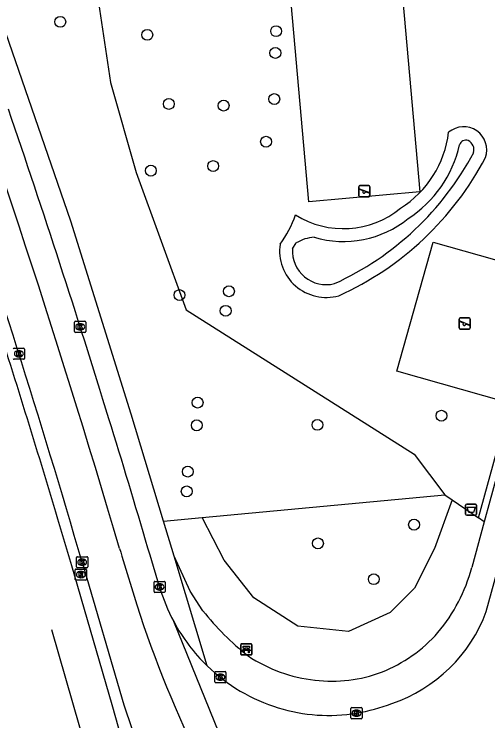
# Model space of a CAD drawing. Extents: x 163010 to 163853, y 382793 to 383982.
# Drawn here: x 163085.4 to 163128, y 383780.9 to 383844.4 of the extents above; entities that cross this region are included whole.
import ezdxf

# ---------------------------------------------------------------- set-up
doc = ezdxf.new("R2010")
doc.units = 0
for name, color, linetype in [('IMGEO_Afvalbak', 7, 'Continuous'), ('IMGEO_Bank', 7, 'Continuous'), ('IMGEO_Boom', 7, 'Continuous'), ('IMGEO_Groenvoorziening', 7, 'Continuous'), ('IMGEO_Haag', 7, 'Continuous'), ('IMGEO_Kolk', 7, 'Continuous'), ('IMGEO_Loofbos', 7, 'Continuous'), ('IMGEO_Rijbaan_lokaal_gesloten', 7, 'Continuous'), ('IMGEO_Rijbaan_regionaal_gesloten', 7, 'Continuous'), ('IMGEO_Rioolput', 7, 'Continuous'), ('IMGEO_Speelvoorziening', 7, 'Continuous'), ('IMGEO_Voetpad_open', 7, 'Continuous')]:
    doc.layers.add(name, color=color, linetype=linetype)

msp = doc.modelspace()

# ---------------------------------------------------------------- linework, layer by layer
at = {"layer": 'IMGEO_Afvalbak'}
for p, q in [((163125.955, 383799.449), (163125.955, 383800.249)), ((163125.955, 383800.249), (163125.955, 383799.449)), ((163126.055, 383800.349), (163126.845, 383800.349)), ((163126.845, 383800.349), (163126.055, 383800.349)), ((163126.945, 383800.249), (163126.945, 383799.449)), ((163126.945, 383799.449), (163126.945, 383800.249)), ((163126.845, 383799.349), (163126.055, 383799.349)), ((163126.055, 383799.349), (163126.845, 383799.349))]:
    msp.add_line(p, q, dxfattribs=at)
msp.add_lwpolyline([(163126.098, 383800.063), (163126.802, 383800.063), (163126.653, 383799.593), (163126.247, 383799.593), (163126.098, 383800.063)], dxfattribs=at)
for centre, start, end in [((163126.055, 383800.249), 90, 180), ((163126.055, 383800.249), 90, 180), ((163126.845, 383800.249), 0, 90), ((163126.845, 383800.249), 360, 90), ((163126.055, 383799.449), 180, 270), ((163126.055, 383799.449), 180, 270), ((163126.845, 383799.449), 270, 0), ((163126.845, 383799.449), 270, 0)]:
    msp.add_arc(centre, 0.1, start, end, dxfattribs=at)
at = {"layer": 'IMGEO_Bank'}
for p, q in [((163105.749, 383786.862), (163105.749, 383787.703)), ((163105.749, 383787.703), (163105.749, 383786.862)), ((163105.824, 383787.787), (163106.665, 383787.787)), ((163106.665, 383787.787), (163105.824, 383787.787)), ((163106.749, 383787.712), (163106.749, 383786.871)), ((163106.749, 383786.871), (163106.749, 383787.712)), ((163106.446, 383787.185), (163106.053, 383787.185)), ((163106.058, 383787.293), (163106.058, 383787.399)), ((163106.102, 383787.399), (163106.102, 383787.293)), ((163106.39, 383787.405), (163106.108, 383787.405)), ((163106.108, 383787.287), (163106.39, 383787.287)), ((163106.396, 383787.293), (163106.396, 383787.399)), ((163106.44, 383787.399), (163106.44, 383787.293)), ((163106.674, 383786.787), (163105.833, 383786.787)), ((163105.833, 383786.787), (163106.674, 383786.787))]:
    msp.add_line(p, q, dxfattribs=at)
for points in [[(163105.996, 383787.185), (163105.854, 383787.185), (163105.966, 383787.287), (163106.052, 383787.287)], [(163106.052, 383787.405), (163105.966, 383787.405), (163105.966, 383787.566), (163106.529, 383787.566), (163106.529, 383787.405), (163106.446, 383787.405)], [(163106.046, 383787.178), (163106.046, 383786.971), (163106.003, 383786.971), (163106.003, 383787.178)], [(163106.446, 383787.287), (163106.529, 383787.287), (163106.641, 383787.185), (163106.502, 383787.185)], [(163106.496, 383787.178), (163106.496, 383786.971), (163106.452, 383786.971), (163106.452, 383787.178)]]:
    msp.add_lwpolyline(points, dxfattribs=at)
for centre, radius, start, end in [((163105.827, 383787.709), 0.0779, 92.4484, 184.28452), ((163105.827, 383787.709), 0.0779, 92.4484, 184.28452), ((163106.671, 383787.709), 0.0779, 2.4484, 94.28452), ((163106.671, 383787.709), 0.0779, 2.4484, 94.28452), ((163105.996, 383787.178), 0.00671, 2.89567, 87.10433), ((163106.053, 383787.178), 0.00671, 92.89567, 177.10433), ((163106.051, 383787.398), 0.00671, 2.89567, 87.10433), ((163106.051, 383787.294), 0.00671, 272.89567, 357.10433), ((163106.108, 383787.398), 0.00671, 92.89567, 177.10433), ((163106.108, 383787.294), 0.00671, 182.89567, 267.10433), ((163106.39, 383787.398), 0.00671, 2.89567, 87.10433), ((163106.39, 383787.294), 0.00671, 272.89567, 357.10433), ((163106.447, 383787.398), 0.00671, 92.89567, 177.10433), ((163106.447, 383787.294), 0.00671, 182.89567, 267.10433), ((163106.445, 383787.178), 0.00671, 2.89567, 87.10433), ((163106.502, 383787.178), 0.00671, 92.89567, 177.10433), ((163105.827, 383786.865), 0.0779, 182.4484, 274.28452), ((163105.827, 383786.865), 0.0779, 182.4484, 274.28452), ((163106.671, 383786.865), 0.0779, 272.4484, 4.28452), ((163106.671, 383786.865), 0.0779, 272.4484, 4.28452)]:
    msp.add_arc(centre, radius, start, end, dxfattribs=at)
at = {"layer": 'IMGEO_Boom'}
for centre in [(163089.535, 383843.674), (163097.352, 383842.507), (163108.929, 383842.835), (163108.856, 383840.877), (163108.758, 383836.733), (163099.286, 383836.295), (163104.208, 383836.146), (163108.025, 383832.898), (163103.27, 383830.715), (163097.672, 383830.302), (163100.243, 383819.126), (163104.688, 383819.465), (163104.393, 383817.711), (163101.869, 383809.458), (163123.785, 383808.286), (163101.798, 383807.42), (163112.64, 383807.461), (163100.992, 383803.265), (163100.893, 383801.484), (163121.322, 383798.494), (163112.686, 383796.81), (163117.703, 383793.595)]:
    msp.add_circle(centre, 0.489, dxfattribs=at)
at = {"layer": 'IMGEO_Groenvoorziening'}
for points in [[(163119.142, 383858.783), (163121.836, 383828.397), (163111.876, 383827.514), (163109.181, 383857.9), (163119.142, 383858.783)], [(163132.896, 383821.099), (163129.606, 383809.497), (163119.764, 383812.288), (163123.053, 383823.89), (163132.896, 383821.099)], [(163110.391, 383823.281), (163110.74, 383823.815)], [(163124.091, 383801.169), (163124.731, 383800.733)], [(163124.731, 383800.733), (163123.167, 383796.358), (163121.363, 383792.787), (163119.165, 383790.589), (163115.438, 383788.901), (163110.887, 383789.372), (163106.925, 383791.923), (163104.257, 383795.298), (163102.295, 383799.144)], [(163124.731, 383800.733), (163127.108, 383799.113)]]:
    msp.add_lwpolyline(points, dxfattribs=at)
for centre, radius, start, end in [((163125.776, 383832.164), 2.081, 340.8207, 130.38267), ((163115.03, 383834.918), 9.47, 302.43954, 352.91193), ((163125.986, 383832.41), 0.623, 70.72653, 160.419), ((163125.776, 383832.163), 0.932, 345.17564, 63.5593), ((163115.021, 383834.924), 10.631, 302.83392, 347.47963), ((163103.059, 383844.488), 26.752, 294.54579, 331.99052), ((163103.063, 383844.482), 27.895, 294.34485, 332.21736), ((163114.971, 383833.203), 8.113, 237.91518, 309.30393), ((163101.446, 383829.505), 9.748, 323.4696, 340.98274), ((163114.971, 383833.204), 9.264, 253.52614, 308.86911), ((163112.587, 383820.747), 3.581, 93.89738, 121.05458), ((163113.428, 383823.104), 4.192, 171.78396, 285.69234), ((163113.428, 383823.104), 3.043, 176.67099, 284.14548)]:
    msp.add_arc(centre, radius, start, end, dxfattribs=at)
at = {"layer": 'IMGEO_Haag'}
for points in [[(163127.108, 383799.113), (163138.66, 383841.082), (163139.242, 383840.936)], [(163127.632, 383798.756), (163127.108, 383799.113)]]:
    msp.add_lwpolyline(points, dxfattribs=at)
at = {"layer": 'IMGEO_Kolk'}
for p, q in [((163090.822, 383815.845), (163090.822, 383816.697)), ((163090.897, 383816.771), (163091.749, 383816.771)), ((163091.31, 383816.551), (163091.335, 383816.551)), ((163091.823, 383816.697), (163091.823, 383815.845)), ((163091.749, 383815.771), (163090.897, 383815.771)), ((163091.333, 383815.991), (163091.308, 383815.991)), ((163085.386, 383814.351), (163086.238, 383814.351)), ((163085.799, 383814.131), (163085.824, 383814.131)), ((163086.312, 383814.277), (163086.312, 383813.425)), ((163086.238, 383813.351), (163085.386, 383813.351)), ((163085.822, 383813.571), (163085.797, 383813.571)), ((163090.999, 383794.691), (163090.999, 383795.543)), ((163091.074, 383795.617), (163091.926, 383795.617)), ((163091.487, 383795.397), (163091.512, 383795.397)), ((163092, 383795.543), (163092, 383794.691)), ((163091.51, 383794.837), (163091.485, 383794.837)), ((163091.926, 383794.617), (163091.074, 383794.617)), ((163098.03, 383793.401), (163098.882, 383793.401)), ((163097.955, 383792.475), (163097.955, 383793.327)), ((163098.443, 383793.181), (163098.468, 383793.181)), ((163098.956, 383793.327), (163098.956, 383792.475)), ((163098.882, 383792.401), (163098.03, 383792.401)), ((163098.466, 383792.621), (163098.441, 383792.621)), ((163103.417, 383784.368), (163103.417, 383785.22)), ((163103.492, 383785.294), (163104.344, 383785.294)), ((163104.418, 383785.22), (163104.418, 383784.368)), ((163103.928, 383784.514), (163103.903, 383784.514)), ((163103.905, 383785.074), (163103.93, 383785.074)), ((163104.344, 383784.294), (163103.492, 383784.294)), ((163115.652, 383781.129), (163115.652, 383781.981)), ((163115.727, 383782.055), (163116.579, 383782.055)), ((163116.653, 383781.981), (163116.653, 383781.129)), ((163116.14, 383781.835), (163116.165, 383781.835)), ((163116.579, 383781.055), (163115.727, 383781.055)), ((163116.163, 383781.275), (163116.138, 383781.275))]:
    msp.add_line(p, q, dxfattribs=at)
for points in [[(163090.822, 383815.845), (163090.822, 383816.697)], [(163090.897, 383816.771), (163091.749, 383816.771)], [(163091.143, 383816.471), (163091.266, 383816.471), (163091.266, 383816.32), (163091.396, 383816.471), (163091.56, 383816.471), (163091.414, 383816.32), (163091.567, 383816.071), (163091.415, 383816.071), (163091.33, 383816.235), (163091.266, 383816.168), (163091.266, 383816.071), (163091.143, 383816.071), (163091.143, 383816.471)], [(163091.823, 383816.697), (163091.823, 383815.845)], [(163091.749, 383815.771), (163090.897, 383815.771)], [(163085.386, 383814.351), (163086.238, 383814.351)], [(163085.632, 383814.051), (163085.755, 383814.051), (163085.755, 383813.9), (163085.885, 383814.051), (163086.049, 383814.051), (163085.903, 383813.9), (163086.056, 383813.651), (163085.904, 383813.651), (163085.819, 383813.815), (163085.755, 383813.748), (163085.755, 383813.651), (163085.632, 383813.651), (163085.632, 383814.051)], [(163086.312, 383814.277), (163086.312, 383813.425)], [(163086.238, 383813.351), (163085.386, 383813.351)], [(163090.999, 383794.691), (163090.999, 383795.543)], [(163091.074, 383795.617), (163091.926, 383795.617)], [(163091.32, 383795.317), (163091.443, 383795.317), (163091.443, 383795.166), (163091.573, 383795.317), (163091.737, 383795.317), (163091.591, 383795.166), (163091.744, 383794.917), (163091.592, 383794.917), (163091.507, 383795.081), (163091.443, 383795.014), (163091.443, 383794.917), (163091.32, 383794.917), (163091.32, 383795.317)], [(163092, 383795.543), (163092, 383794.691)], [(163091.926, 383794.617), (163091.074, 383794.617)], [(163098.03, 383793.401), (163098.882, 383793.401)], [(163097.955, 383792.475), (163097.955, 383793.327)], [(163098.276, 383793.101), (163098.399, 383793.101), (163098.399, 383792.95), (163098.529, 383793.101), (163098.693, 383793.101), (163098.547, 383792.95), (163098.7, 383792.701), (163098.548, 383792.701), (163098.463, 383792.865), (163098.399, 383792.798), (163098.399, 383792.701), (163098.276, 383792.701), (163098.276, 383793.101)], [(163098.956, 383793.327), (163098.956, 383792.475)], [(163098.882, 383792.401), (163098.03, 383792.401)], [(163103.417, 383784.368), (163103.417, 383785.22)], [(163103.492, 383785.294), (163104.344, 383785.294)], [(163104.418, 383785.22), (163104.418, 383784.368)], [(163103.738, 383784.994), (163103.861, 383784.994), (163103.861, 383784.843), (163103.991, 383784.994), (163104.155, 383784.994), (163104.009, 383784.843), (163104.162, 383784.594), (163104.01, 383784.594), (163103.925, 383784.758), (163103.861, 383784.691), (163103.861, 383784.594), (163103.738, 383784.594), (163103.738, 383784.994)], [(163104.344, 383784.294), (163103.492, 383784.294)], [(163115.652, 383781.129), (163115.652, 383781.981)], [(163115.727, 383782.055), (163116.579, 383782.055)], [(163116.653, 383781.981), (163116.653, 383781.129)], [(163115.973, 383781.755), (163116.096, 383781.755), (163116.096, 383781.604), (163116.226, 383781.755), (163116.39, 383781.755), (163116.244, 383781.604), (163116.397, 383781.355), (163116.245, 383781.355), (163116.16, 383781.519), (163116.096, 383781.452), (163116.096, 383781.355), (163115.973, 383781.355), (163115.973, 383781.755)], [(163116.579, 383781.055), (163115.727, 383781.055)]]:
    msp.add_lwpolyline(points, dxfattribs=at)
for centre, start, end in [((163090.899, 383816.695), 91.55205, 178.44795), ((163090.899, 383816.695), 91.55205, 178.44795), ((163091.747, 383816.695), 1.55205, 88.44795), ((163091.747, 383816.695), 1.55205, 88.44795), ((163090.899, 383815.847), 181.55205, 268.44795), ((163090.899, 383815.847), 181.55205, 268.44795), ((163091.747, 383815.847), 271.55205, 358.44795), ((163091.747, 383815.847), 271.55205, 358.44795), ((163085.388, 383814.275), 91.55205, 178.44795), ((163085.388, 383814.275), 91.55205, 178.44795), ((163086.236, 383814.275), 1.55205, 88.44795), ((163086.236, 383814.275), 1.55205, 88.44795), ((163085.388, 383813.427), 181.55205, 268.44795), ((163085.388, 383813.427), 181.55205, 268.44795), ((163086.236, 383813.427), 271.55205, 358.44795), ((163086.236, 383813.427), 271.55205, 358.44795), ((163091.076, 383795.541), 91.55205, 178.44795), ((163091.076, 383795.541), 91.55205, 178.44795), ((163091.924, 383795.541), 1.55205, 88.44795), ((163091.924, 383795.541), 1.55205, 88.44795), ((163091.076, 383794.693), 181.55205, 268.44795), ((163091.076, 383794.693), 181.55205, 268.44795), ((163091.924, 383794.693), 271.55205, 358.44795), ((163091.924, 383794.693), 271.55205, 358.44795), ((163098.032, 383793.325), 91.55205, 178.44795), ((163098.032, 383793.325), 91.55205, 178.44795), ((163098.88, 383793.325), 1.55205, 88.44795), ((163098.88, 383793.325), 1.55205, 88.44795), ((163098.032, 383792.477), 181.55205, 268.44795), ((163098.032, 383792.477), 181.55205, 268.44795), ((163098.88, 383792.477), 271.55205, 358.44795), ((163098.88, 383792.477), 271.55205, 358.44795), ((163103.494, 383785.218), 91.55205, 178.44795), ((163103.494, 383785.218), 91.55205, 178.44795), ((163104.342, 383785.218), 1.55205, 88.44795), ((163104.342, 383785.218), 1.55205, 88.44795), ((163103.494, 383784.37), 181.55205, 268.44795), ((163103.494, 383784.37), 181.55205, 268.44795), ((163104.342, 383784.37), 271.55205, 358.44795), ((163104.342, 383784.37), 271.55205, 358.44795), ((163115.729, 383781.979), 91.55205, 178.44795), ((163115.729, 383781.979), 91.55205, 178.44795), ((163116.577, 383781.979), 1.55205, 88.44795), ((163116.577, 383781.979), 1.55205, 88.44795), ((163115.729, 383781.131), 181.55205, 268.44795), ((163115.729, 383781.131), 181.55205, 268.44795), ((163116.577, 383781.131), 271.55205, 358.44795), ((163116.577, 383781.131), 271.55205, 358.44795)]:
    msp.add_arc(centre, 0.0765, start, end, dxfattribs=at)
for centre, major_axis, ratio, start_param, end_param in [((163091.309, 383816.271), (-0.387, 0.002), 0.722429, 4.712389, 7.853982), ((163091.334, 383816.271), (-0.39, 0.002), 0.717154, 1.570796, 4.712389), ((163085.798, 383813.851), (-0.387, 0.002), 0.722429, 4.712389, 7.853982), ((163085.823, 383813.851), (-0.39, 0.002), 0.717154, 1.570796, 4.712389), ((163091.486, 383795.117), (-0.387, 0.002), 0.722429, 4.712389, 7.853982), ((163091.511, 383795.117), (-0.39, 0.002), 0.717154, 1.570796, 4.712389), ((163098.442, 383792.901), (-0.387, 0.002), 0.722429, 4.712389, 7.853982), ((163098.467, 383792.901), (-0.39, 0.002), 0.717154, 1.570796, 4.712389), ((163103.904, 383784.794), (-0.387, 0.002), 0.722429, 4.712389, 7.853982), ((163103.929, 383784.794), (-0.39, 0.002), 0.717154, 1.570796, 4.712389), ((163116.139, 383781.555), (-0.387, 0.002), 0.722429, 4.712389, 7.853982), ((163116.164, 383781.555), (-0.39, 0.002), 0.717154, 1.570796, 4.712389)]:
    msp.add_ellipse(centre, major_axis=major_axis, ratio=ratio, start_param=start_param, end_param=end_param, dxfattribs=at)
at = {"layer": 'IMGEO_Loofbos'}
for points in [[(163092.069, 383851.423), (163094.059, 383838.222), (163096.364, 383830.134), (163100.848, 383817.807), (163121.342, 383804.817), (163124.091, 383801.169)], [(163102.295, 383799.144), (163124.091, 383801.169)], [(163098.801, 383798.82), (163102.295, 383799.144)]]:
    msp.add_lwpolyline(points, dxfattribs=at)
at = {"layer": 'IMGEO_Rijbaan_lokaal_gesloten'}
for points in [[(163127.809, 383790.691), (163131.164, 383802.854), (163135.361, 383815.823), (163137.899, 383824.53), (163155.217, 383887.463)], [(163094.866, 383796.353), (163094.967, 383796.01), (163095.068, 383795.668), (163096.398, 383791.298)], [(163098.456, 383792.901), (163097.599, 383795.759), (163097.412, 383796.381)], [(163091.501, 383795.118), (163095.232, 383782.297), (163096.675, 383778.059)], [(163104.597, 383777.84), (163099.727, 383789.784)]]:
    msp.add_lwpolyline(points, dxfattribs=at)
for centre, radius, start, end in [((162162.76, 383521.49), 971.787, 16.429932, 23.585119), ((162176.051, 383525.145), 960.456, 17.128002, 18.873897), ((162246.049, 383548.637), 880.648, 16.253411, 18.86479), ((162203.687, 383533.489), 931.588, 16.391427, 17.138146), ((163113.78, 383797.332), 15.952, 196.12716, 208.24056), ((163193.972, 383822.714), 102.507, 197.84722, 206.62994), ((163114.85, 383795.491), 13.819, 288.94957, 339.67465), ((163113.917, 383797.399), 16.104, 208.22026, 226.03426), ((163113.909, 383797.385), 16.088, 226.02102, 252.69486), ((163113.657, 383797.033), 15.678, 253.19012, 279.16009), ((163112.82, 383800.103), 18.845, 280.18691, 290.23503), ((163111.043, 383790.567), 23.715, 315.04502, 338.72758)]:
    msp.add_arc(centre, radius, start, end, dxfattribs=at)
at = {"layer": 'IMGEO_Rijbaan_regionaal_gesloten'}
for points in [[(163096.65, 383773.589), (163094.19, 383782.316), (163090.567, 383794.791)], [(163124.134, 383638.055), (163122.891, 383644.423), (163116.136, 383673.057), (163105.471, 383721.431), (163099.604, 383748.287), (163093.737, 383771.763), (163088.772, 383789.05)]]:
    msp.add_lwpolyline(points, dxfattribs=at)
msp.add_arc((162095.107, 383501.373), 1037.803, 16.423204, 17.53176, dxfattribs=at)
at = {"layer": 'IMGEO_Rioolput'}
for p, q in [((163090.877, 383793.579), (163090.877, 383794.431)), ((163090.952, 383794.505), (163091.804, 383794.505)), ((163091.365, 383794.285), (163091.39, 383794.285)), ((163091.878, 383794.431), (163091.878, 383793.579)), ((163091.804, 383793.505), (163090.952, 383793.505)), ((163091.388, 383793.725), (163091.363, 383793.725))]:
    msp.add_line(p, q, dxfattribs=at)
for points in [[(163090.877, 383793.579), (163090.877, 383794.431)], [(163090.952, 383794.505), (163091.804, 383794.505)], [(163091.466, 383794.203), (163091.214, 383794.205), (163091.214, 383793.805)], [(163091.392, 383794.124), (163091.338, 383794.124), (163091.338, 383794.043)], [(163091.338, 383794.043), (163091.39, 383794.043)], [(163091.878, 383794.431), (163091.878, 383793.579)], [(163091.804, 383793.505), (163090.952, 383793.505)], [(163091.214, 383793.805), (163091.338, 383793.805), (163091.338, 383793.967), (163091.349, 383793.967)], [(163091.396, 383793.938), (163091.467, 383793.805), (163091.607, 383793.805), (163091.542, 383793.931)]]:
    msp.add_lwpolyline(points, dxfattribs=at)
for centre, radius, start, end in [((163090.954, 383794.429), 0.0765, 91.55205, 178.44795), ((163090.954, 383794.429), 0.0765, 91.55205, 178.44795), ((163091.374, 383794.232), 0.19, 274.7715, 282.96867), ((163091.398, 383794.028), 0.0964, 77.00612, 93.18647), ((163091.412, 383794.085), 0.0378, 276.66336, 79.67722), ((163091.465, 383794.093), 0.109, 350.36119, 89.41601), ((163091.463, 383794.093), 0.112, 277.58423, 350.98172), ((163091.802, 383794.429), 0.0765, 1.55205, 88.44795), ((163091.802, 383794.429), 0.0765, 1.55205, 88.44795), ((163090.954, 383793.581), 0.0765, 181.55205, 268.44795), ((163090.954, 383793.581), 0.0765, 181.55205, 268.44795), ((163091.348, 383793.914), 0.0533, 26.02933, 88.69889), ((163091.447, 383793.878), 0.108, 29.51342, 73.79051), ((163091.802, 383793.581), 0.0765, 271.55205, 358.44795), ((163091.802, 383793.581), 0.0765, 271.55205, 358.44795)]:
    msp.add_arc(centre, radius, start, end, dxfattribs=at)
for centre, major_axis, ratio, start_param, end_param in [((163091.364, 383794.005), (-0.387, 0.002), 0.722429, 4.712389, 7.853982), ((163091.389, 383794.005), (-0.39, 0.002), 0.717154, 1.570796, 4.712389)]:
    msp.add_ellipse(centre, major_axis=major_axis, ratio=ratio, start_param=start_param, end_param=end_param, dxfattribs=at)
at = {"layer": 'IMGEO_Speelvoorziening'}
for p, q in [((163116.461, 383828.955), (163117.251, 383828.955)), ((163117.251, 383828.955), (163116.461, 383828.955)), ((163116.361, 383828.055), (163116.361, 383828.855)), ((163116.361, 383828.855), (163116.361, 383828.055)), ((163116.744, 383828.483), (163116.405, 383828.62)), ((163116.43, 383828.68), (163117.306, 383828.327)), ((163117.282, 383828.267), (163116.942, 383828.404)), ((163117.351, 383828.855), (163117.351, 383828.055)), ((163117.351, 383828.055), (163117.351, 383828.855)), ((163117.251, 383827.955), (163116.461, 383827.955)), ((163116.461, 383827.955), (163117.251, 383827.955)), ((163125.368, 383816.169), (163125.368, 383816.969)), ((163125.368, 383816.969), (163125.368, 383816.169)), ((163125.468, 383817.069), (163126.258, 383817.069)), ((163126.258, 383817.069), (163125.468, 383817.069)), ((163126.358, 383816.969), (163126.358, 383816.169)), ((163126.358, 383816.169), (163126.358, 383816.969)), ((163125.751, 383816.597), (163125.412, 383816.734)), ((163125.437, 383816.794), (163126.313, 383816.441)), ((163126.289, 383816.381), (163125.949, 383816.518)), ((163126.258, 383816.069), (163125.468, 383816.069)), ((163125.468, 383816.069), (163126.258, 383816.069))]:
    msp.add_line(p, q, dxfattribs=at)
for centre, radius, start, end in [((163116.461, 383828.855), 0.1, 90, 180), ((163116.461, 383828.855), 0.1, 90, 180), ((163117.251, 383828.855), 0.1, 0, 90), ((163117.251, 383828.855), 0.1, 360, 90), ((163116.418, 383828.65), 0.0327, 68.07798, 248.07798), ((163116.823, 383828.393), 0.12, 130.99278, 5.16318), ((163117.294, 383828.297), 0.0327, 248.07798, 68.07798), ((163116.461, 383828.055), 0.1, 180, 270), ((163116.461, 383828.055), 0.1, 180, 270), ((163117.251, 383828.055), 0.1, 270, 0), ((163117.251, 383828.055), 0.1, 270, 0), ((163125.468, 383816.969), 0.1, 90, 180), ((163125.468, 383816.969), 0.1, 90, 180), ((163126.258, 383816.969), 0.1, 0, 90), ((163126.258, 383816.969), 0.1, 360, 90), ((163125.425, 383816.764), 0.0327, 68.07798, 248.07798), ((163125.83, 383816.507), 0.12, 130.99278, 5.16318), ((163126.301, 383816.411), 0.0327, 248.07798, 68.07798), ((163125.468, 383816.169), 0.1, 180, 270), ((163125.468, 383816.169), 0.1, 180, 270), ((163126.258, 383816.169), 0.1, 270, 0), ((163126.258, 383816.169), 0.1, 270, 0)]:
    msp.add_arc(centre, radius, start, end, dxfattribs=at)
at = {"layer": 'IMGEO_Voetpad_open'}
for points in [[(163098.801, 383798.82), (163095.905, 383808.433), (163090.491, 383825.752), (163083.753, 383845.205), (163076.586, 383864.731), (163068.076, 383886.767), (163069.149, 383887.229)], [(163139.242, 383840.936), (163128.142, 383800.608), (163127.632, 383798.756)], [(163099.753, 383795.659), (163098.801, 383798.82)], [(163127.632, 383798.756), (163126.5, 383794.642)], [(163102.737, 383785.808), (163099.753, 383795.659)], [(163102.341, 383790.762), (163101.202, 383792.515), (163099.753, 383795.659)]]:
    msp.add_lwpolyline(points, dxfattribs=at)
for centre, radius, start, end in [((163112.251, 383798.349), 14.723, 319.62098, 345.41655), ((163121.595, 383805.984), 24.544, 218.32876, 231.79792), ((163113.626, 383797.425), 13.079, 291.45601, 318.80284), ((163113.899, 383797.966), 13.528, 236.41632, 263.72324), ((163113.928, 383797.024), 12.595, 263.12524, 290.84688)]:
    msp.add_arc(centre, radius, start, end, dxfattribs=at)

doc.saveas('drawing.dxf')
